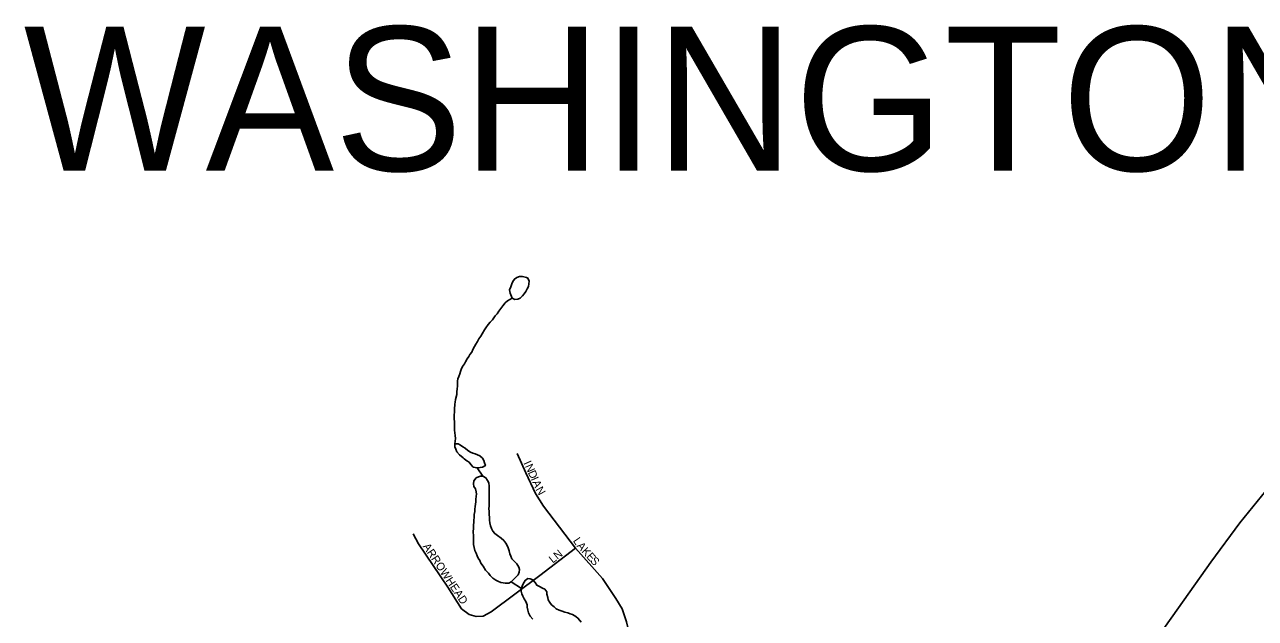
# Model space of a CAD drawing. Extents: x 0 to 1064, y 0 to 440.
# Drawn here: x 389.31 to 412.61, y 205.94 to 217.18 of the extents above; entities that cross this region are included whole.
import ezdxf

# ---------------------------------------------------------------- set-up
doc = ezdxf.new("R2010")
doc.units = 0
for name, color, linetype in [('GM_X_Minor_Lake', 7, 'Continuous'), ('GM_X_Minor_River', 7, 'Continuous'), ('GM_X_Township_Subdivision', 7, 'Continuous'), ('GM_X_Township_Subdivision_Text', 7, 'Continuous'), ('GM_X_Township_Text', 7, 'Continuous'), ('GM_X_US_Route', 7, 'Continuous')]:
    doc.layers.add(name, color=color, linetype=linetype)

msp = doc.modelspace()

# ---------------------------------------------------------------- linework, layer by layer
at = {"layer": 'GM_X_Minor_Lake'}
msp.add_line((397.803, 208.797), (397.882, 208.79), dxfattribs=at)
for points in [[(398.815, 212.389), (398.738, 212.408), (398.684, 212.409), (398.628, 212.392), (398.585, 212.362), (398.553, 212.314), (398.534, 212.272), (398.515, 212.217), (398.495, 212.157), (398.506, 212.096), (398.54, 211.998)], [(398.54, 211.998), (398.595, 211.978), (398.65, 211.983), (398.693, 212.001), (398.736, 212.043), (398.768, 212.085), (398.799, 212.127), (398.825, 212.175), (398.85, 212.223), (398.857, 212.272), (398.865, 212.32), (398.841, 212.376), (398.815, 212.389)], [(397.882, 208.79), (397.937, 208.795), (397.98, 208.8), (398.036, 208.829), (398.018, 208.885), (398.007, 208.927), (397.984, 208.97), (397.93, 209.014), (397.888, 209.033), (397.845, 209.052), (397.797, 209.065), (397.755, 209.084), (397.706, 209.115), (397.653, 209.159), (397.61, 209.184), (397.562, 209.216), (397.52, 209.241), (397.459, 209.242), (397.458, 209.187), (397.475, 209.138), (397.498, 209.089), (397.546, 209.033), (397.615, 208.977)], [(397.615, 208.977), (397.636, 208.959), (397.684, 208.921), (397.726, 208.896), (397.762, 208.853), (397.803, 208.797)], [(398.668, 206.909), (398.634, 206.968), (398.592, 207.005), (398.539, 207.061), (398.515, 207.116), (398.498, 207.159), (398.487, 207.214), (398.464, 207.275), (398.447, 207.318), (398.423, 207.361), (398.388, 207.411), (398.334, 207.454), (398.268, 207.504), (398.214, 207.542), (398.178, 207.591), (398.149, 207.64), (398.132, 207.689), (398.121, 207.744), (398.116, 207.799), (398.111, 207.854), (398.106, 207.897), (398.108, 207.964), (398.103, 208.013), (398.11, 208.067), (398.105, 208.122), (398.106, 208.177), (398.108, 208.268), (398.109, 208.323), (398.105, 208.384), (398.106, 208.439), (398.101, 208.506), (398.078, 208.549), (398.042, 208.598), (397.988, 208.629), (397.946, 208.63), (397.903, 208.619), (397.859, 208.595), (397.815, 208.541), (397.808, 208.487), (397.819, 208.432), (397.849, 208.389), (397.86, 208.334), (397.865, 208.291), (397.864, 208.248), (397.856, 208.188), (397.855, 208.145), (397.848, 208.102), (397.841, 208.054), (397.834, 208.005), (397.833, 207.963), (397.825, 207.902), (397.824, 207.853), (397.817, 207.793), (397.816, 207.75), (397.809, 207.708), (397.808, 207.653), (397.806, 207.568), (397.81, 207.507), (397.809, 207.44), (397.808, 207.397), (397.813, 207.336), (397.824, 207.281), (397.835, 207.22), (397.864, 207.171), (397.881, 207.122), (397.898, 207.079), (397.928, 207.03), (397.951, 206.981), (397.993, 206.925), (398.04, 206.851), (398.093, 206.795), (398.129, 206.746), (398.177, 206.696), (398.231, 206.659), (398.273, 206.64), (398.327, 206.615), (398.37, 206.608), (398.412, 206.601), (398.479, 206.606), (398.523, 206.629)], [(398.523, 206.629), (398.654, 206.761), (398.673, 206.809), (398.681, 206.864), (398.668, 206.909)], [(399.85, 205.862), (399.794, 205.936), (399.746, 205.974), (399.686, 206.011), (399.638, 206.024), (399.595, 206.043), (399.541, 206.057), (399.492, 206.076), (399.432, 206.095), (399.377, 206.12), (399.335, 206.152), (399.288, 206.195), (399.258, 206.238), (399.223, 206.288), (399.218, 206.33), (399.201, 206.392), (399.196, 206.44), (399.16, 206.49), (399.118, 206.509), (399.058, 206.54), (399.009, 206.565), (398.98, 206.615), (398.932, 206.664), (398.884, 206.683), (398.841, 206.69), (398.786, 206.655), (398.748, 206.589), (398.734, 206.546), (398.721, 206.504), (398.714, 206.449), (398.725, 206.4), (398.742, 206.357), (398.772, 206.308), (398.801, 206.253), (398.824, 206.191), (398.829, 206.149), (398.84, 206.094), (398.851, 206.039), (398.886, 205.977), (398.934, 205.922)]]:
    msp.add_lwpolyline(points, dxfattribs=at)
at = {"layer": 'GM_X_Minor_River'}
for points in [[(397.459, 209.242), (397.468, 209.345), (397.463, 209.4), (397.458, 209.449), (397.453, 209.498), (397.448, 209.546), (397.449, 209.601), (397.45, 209.656), (397.446, 209.717), (397.447, 209.778), (397.449, 209.851), (397.45, 209.899), (397.458, 209.99), (397.465, 210.033), (397.472, 210.082), (397.493, 210.179), (397.493, 210.221), (397.501, 210.288), (397.508, 210.33), (397.509, 210.385), (397.51, 210.428), (397.517, 210.47), (397.531, 210.519), (397.55, 210.567), (397.563, 210.609), (397.576, 210.652), (397.602, 210.706), (397.64, 210.754), (397.659, 210.796), (397.691, 210.851), (397.722, 210.893), (397.741, 210.935), (397.779, 210.977), (397.798, 211.031), (397.83, 211.085), (397.856, 211.128), (397.887, 211.182), (397.913, 211.23), (397.95, 211.278), (397.976, 211.326), (398.02, 211.398), (398.046, 211.441), (398.09, 211.501), (398.127, 211.543), (398.171, 211.591), (398.221, 211.663), (398.259, 211.705), (398.291, 211.753), (398.328, 211.807), (398.366, 211.855), (398.41, 211.909), (398.454, 211.951), (398.54, 211.998)], [(397.803, 208.797), (397.882, 208.79)], [(397.988, 208.629), (397.882, 208.79)], [(398.721, 206.504), (398.523, 206.629)]]:
    msp.add_lwpolyline(points, dxfattribs=at)
at = {"layer": 'GM_X_Township_Subdivision'}
for points in [[(400.822, 205.39), (400.709, 205.869), (400.623, 206.118), (400.503, 206.314), (400.253, 206.693), (399.743, 207.269), (399.136, 208.061), (398.984, 208.3), (398.799, 208.69), (398.637, 209.059)], [(399.743, 207.269), (399.065, 206.75), (398.145, 206.062), (397.996, 205.979), (397.863, 205.97), (397.731, 206.012), (397.581, 206.12), (397.324, 206.526), (396.769, 207.346), (396.67, 207.537)]]:
    msp.add_lwpolyline(points, dxfattribs=at)
at = {"layer": 'GM_X_US_Route'}
msp.add_lwpolyline([(410.46, 205.158), (411.16, 206.133), (411.769, 207), (412.321, 207.746), (412.892, 208.455)], dxfattribs=at)

# ---------------------------------------------------------------- texts
at = {"layer": 'GM_X_Township_Subdivision_Text'}
for s, height, rotation, p in [('I', 0.152, 294.14, (398.755, 208.881)), ('N', 0.152, 294.14, (398.783, 208.82)), ('D', 0.152, 294.14, (398.837, 208.699)), ('I', 0.152, 294.1767, (398.892, 208.577)), ('A', 0.152, 294.16, (398.919, 208.516)), ('N', 0.152, 299.6014, (398.981, 208.38)), ('L', 0.152, 304.607, (399.687, 207.405)), ('ARROWHEAD', 0.1515, 303.6894, (396.846, 207.299)), ('LN', 0.1515, 38.6634, (399.311, 206.972)), ('A', 0.152, 310.0934, (399.757, 207.305)), ('K', 0.152, 312.4198, (399.847, 207.198)), ('E', 0.152, 312.4676, (399.937, 207.099)), ('S', 0.152, 312.4299, (400.009, 207.02))]:
    msp.add_text(s, height=height, rotation=rotation, dxfattribs=at).set_placement(p)
at = {"layer": 'GM_X_Township_Text'}
msp.add_text('WASHINGTON', height=2.7273, rotation=0, dxfattribs=at).set_placement((389.297, 214.413))

doc.saveas('drawing.dxf')
